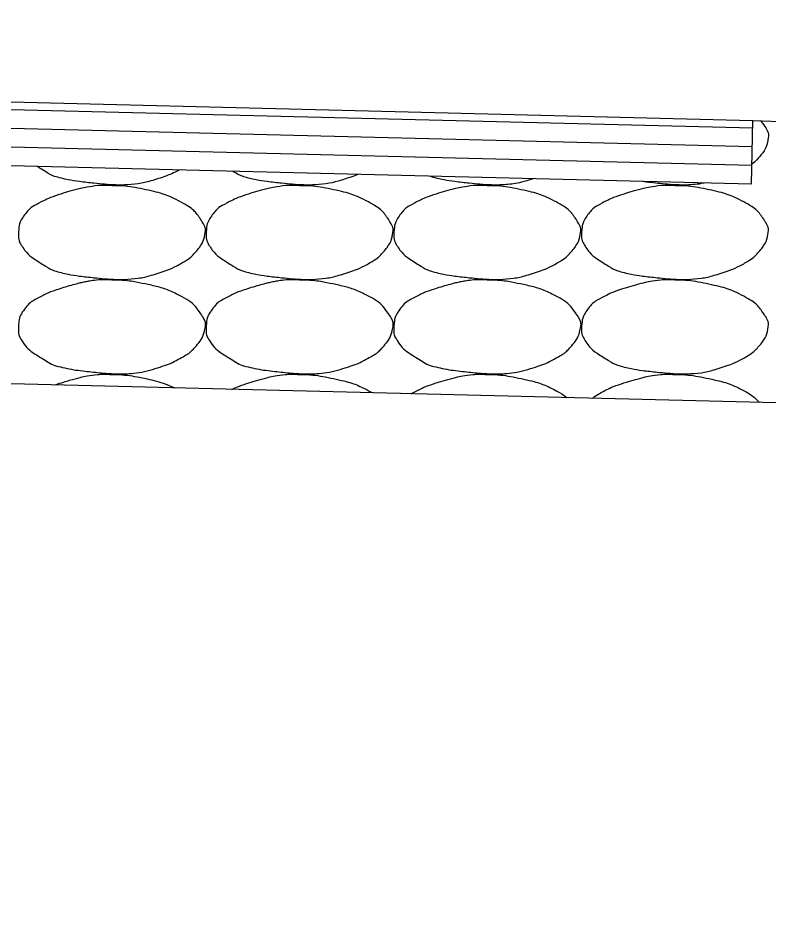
# Model space of a CAD drawing. Extents: x 1671357 to 13005564, y 567358 to 14261451.
# Drawn here: x 12758465.811 to 12758467.821, y 14259925.951 to 14259928.381 of the extents above; entities that cross this region are included whole.
import ezdxf

# ---------------------------------------------------------------- set-up
doc = ezdxf.new("R2010")
doc.units = 0
doc.layers.add('Default', color=7, linetype='Continuous')
doc.layers.add('R_Draft', color=7, linetype='Continuous')

msp = doc.modelspace()

# ---------------------------------------------------------------- linework, layer by layer
at = {"layer": 'Default'}
for p, q in [((12758467.7783, 14259928.1069), (12758456.7806, 14259928.3814)), ((12758467.7778, 14259928.0869), (12758456.7801, 14259928.3614)), ((12758467.7765, 14259928.0369), (12758456.7789, 14259928.3114)), ((12758467.7753, 14259927.9869), (12758456.7776, 14259928.2614)), ((12758467.774, 14259927.9369), (12758456.7764, 14259928.2114)), ((12758467.774, 14259927.9369), (12758467.7783, 14259928.1069)), ((12758471.7754, 14259927.947), (12758467.7783, 14259928.1069)), ((12758474.8551, 14259927.1769), (12758456.7618, 14259927.6286))]:
    msp.add_line(p, q, dxfattribs=at)
at = {"layer": 'R_Draft'}
for points in [[(12758467.7996, 14259928.106), (12758467.8037, 14259928.101), (12758467.8076, 14259928.0955), (12758467.8178, 14259928.0802), (12758467.8212, 14259928.0693), (12758467.8161, 14259928.0409), (12758467.8063, 14259928.0222), (12758467.7862, 14259927.9998), (12758467.781, 14259927.995), (12758467.7754, 14259927.9907)], [(12758466.2424, 14259927.9752), (12758466.2262, 14259927.9666), (12758466.2099, 14259927.9593), (12758466.1638, 14259927.9447), (12758466.1355, 14259927.9375), (12758466.0916, 14259927.9348), (12758466.0768, 14259927.9347), (12758466.0402, 14259927.9371), (12758466.0182, 14259927.9393), (12758465.972, 14259927.9443), (12758465.9481, 14259927.9481), (12758465.9046, 14259927.9582), (12758465.8877, 14259927.9687), (12758465.8676, 14259927.9813), (12758465.865, 14259927.983), (12758465.8625, 14259927.9846)], [(12758466.7202, 14259927.9632), (12758466.7119, 14259927.9596), (12758466.7034, 14259927.9564), (12758466.6663, 14259927.9447), (12758466.6379, 14259927.9375), (12758466.594, 14259927.9348), (12758466.5793, 14259927.9347), (12758466.5426, 14259927.9371), (12758466.5206, 14259927.9393), (12758466.4744, 14259927.9443), (12758466.4505, 14259927.9481), (12758466.4119, 14259927.9571), (12758466.3988, 14259927.9638), (12758466.3858, 14259927.9716)], [(12758467.19, 14259927.9515), (12758467.164, 14259927.9435), (12758467.1379, 14259927.9373), (12758467.0964, 14259927.9348), (12758467.0817, 14259927.9347), (12758467.045, 14259927.9371), (12758467.023, 14259927.9393), (12758466.9768, 14259927.9443), (12758466.9529, 14259927.9481), (12758466.9239, 14259927.9549), (12758466.9189, 14259927.9565), (12758466.9141, 14259927.9584)], [(12758466.0622, 14259927.9331), (12758466.0915, 14259927.9335), (12758466.1209, 14259927.9291), (12758466.186, 14259927.9158), (12758466.219, 14259927.9049), (12758466.2744, 14259927.8752), (12758466.2895, 14259927.8591), (12758466.3106, 14259927.8276), (12758466.314, 14259927.8167), (12758466.3089, 14259927.7883), (12758466.2991, 14259927.7696), (12758466.2749, 14259927.7426), (12758466.2656, 14259927.7355), (12758466.2341, 14259927.7176), (12758466.2142, 14259927.708), (12758466.1638, 14259927.6921), (12758466.1355, 14259927.6849), (12758466.0916, 14259927.6822), (12758466.0768, 14259927.6821), (12758466.0402, 14259927.6845), (12758466.0182, 14259927.6867), (12758465.972, 14259927.6917), (12758465.9481, 14259927.6955), (12758465.9046, 14259927.7056), (12758465.8877, 14259927.7161), (12758465.8503, 14259927.7395), (12758465.8342, 14259927.7516), (12758465.813, 14259927.7841), (12758465.8115, 14259927.7959), (12758465.8131, 14259927.8233), (12758465.8165, 14259927.8396), (12758465.84, 14259927.8707), (12758465.8528, 14259927.8791), (12758465.8814, 14259927.8939), (12758465.8943, 14259927.9004), (12758465.9281, 14259927.9118), (12758465.9479, 14259927.9178), (12758465.9808, 14259927.9264), (12758465.9934, 14259927.9291), (12758466.0247, 14259927.934), (12758466.0437, 14259927.9347), (12758466.0622, 14259927.9331)], [(12758466.5646, 14259927.9331), (12758466.5939, 14259927.9335), (12758466.6233, 14259927.9291), (12758466.6884, 14259927.9158), (12758466.7214, 14259927.9049), (12758466.7768, 14259927.8752), (12758466.792, 14259927.8591), (12758466.813, 14259927.8276), (12758466.8164, 14259927.8167), (12758466.8113, 14259927.7883), (12758466.8015, 14259927.7696), (12758466.7773, 14259927.7426), (12758466.768, 14259927.7355), (12758466.7365, 14259927.7176), (12758466.7166, 14259927.708), (12758466.6663, 14259927.6921), (12758466.6379, 14259927.6849), (12758466.594, 14259927.6822), (12758466.5793, 14259927.6821), (12758466.5426, 14259927.6845), (12758466.5206, 14259927.6867), (12758466.4744, 14259927.6917), (12758466.4505, 14259927.6955), (12758466.407, 14259927.7056), (12758466.3901, 14259927.7161), (12758466.3528, 14259927.7395), (12758466.3366, 14259927.7516), (12758466.3154, 14259927.7841), (12758466.314, 14259927.7959), (12758466.3155, 14259927.8233), (12758466.319, 14259927.8396), (12758466.3424, 14259927.8707), (12758466.3552, 14259927.8791), (12758466.3838, 14259927.8939), (12758466.3967, 14259927.9004), (12758466.4305, 14259927.9118), (12758466.4503, 14259927.9178), (12758466.4832, 14259927.9264), (12758466.4958, 14259927.9291), (12758466.5272, 14259927.934), (12758466.5461, 14259927.9347), (12758466.5646, 14259927.9331)], [(12758467.0671, 14259927.9331), (12758467.0963, 14259927.9335), (12758467.1257, 14259927.9291), (12758467.1909, 14259927.9158), (12758467.2239, 14259927.9049), (12758467.2792, 14259927.8752), (12758467.2944, 14259927.8591), (12758467.3154, 14259927.8276), (12758467.3188, 14259927.8167), (12758467.3137, 14259927.7883), (12758467.3039, 14259927.7696), (12758467.2797, 14259927.7426), (12758467.2705, 14259927.7355), (12758467.2389, 14259927.7176), (12758467.2191, 14259927.708), (12758467.1687, 14259927.6921), (12758467.1403, 14259927.6849), (12758467.0964, 14259927.6822), (12758467.0817, 14259927.6821), (12758467.045, 14259927.6845), (12758467.023, 14259927.6867), (12758466.9768, 14259927.6917), (12758466.9529, 14259927.6955), (12758466.9094, 14259927.7056), (12758466.8926, 14259927.7161), (12758466.8552, 14259927.7395), (12758466.839, 14259927.7516), (12758466.8178, 14259927.7841), (12758466.8164, 14259927.7959), (12758466.818, 14259927.8233), (12758466.8214, 14259927.8396), (12758466.8448, 14259927.8707), (12758466.8577, 14259927.8791), (12758466.8862, 14259927.8939), (12758466.8991, 14259927.9004), (12758466.9329, 14259927.9118), (12758466.9527, 14259927.9178), (12758466.9856, 14259927.9264), (12758466.9982, 14259927.9291), (12758467.0296, 14259927.934), (12758467.0485, 14259927.9347), (12758467.0671, 14259927.9331)], [(12758467.5695, 14259927.9331), (12758467.5988, 14259927.9335), (12758467.6282, 14259927.9291), (12758467.6933, 14259927.9158), (12758467.7263, 14259927.9049), (12758467.7816, 14259927.8752), (12758467.7968, 14259927.8591), (12758467.8178, 14259927.8276), (12758467.8212, 14259927.8167), (12758467.8161, 14259927.7883), (12758467.8063, 14259927.7696), (12758467.7821, 14259927.7426), (12758467.7729, 14259927.7355), (12758467.7413, 14259927.7176), (12758467.7215, 14259927.708), (12758467.6711, 14259927.6921), (12758467.6427, 14259927.6849), (12758467.5988, 14259927.6822), (12758467.5841, 14259927.6821), (12758467.5474, 14259927.6845), (12758467.5255, 14259927.6867), (12758467.4792, 14259927.6917), (12758467.4553, 14259927.6955), (12758467.4118, 14259927.7056), (12758467.395, 14259927.7161), (12758467.3576, 14259927.7395), (12758467.3414, 14259927.7516), (12758467.3203, 14259927.7841), (12758467.3188, 14259927.7959), (12758467.3204, 14259927.8233), (12758467.3238, 14259927.8396), (12758467.3472, 14259927.8707), (12758467.3601, 14259927.8791), (12758467.3886, 14259927.8939), (12758467.4015, 14259927.9004), (12758467.4353, 14259927.9118), (12758467.4552, 14259927.9178), (12758467.488, 14259927.9264), (12758467.5006, 14259927.9291), (12758467.532, 14259927.934), (12758467.5509, 14259927.9347), (12758467.5695, 14259927.9331)], [(12758467.6474, 14259927.9401), (12758467.6362, 14259927.9379), (12758467.6249, 14259927.9364), (12758467.5988, 14259927.9348), (12758467.5841, 14259927.9347), (12758467.5474, 14259927.9371), (12758467.5255, 14259927.9393), (12758467.4968, 14259927.9424), (12758467.4901, 14259927.9432), (12758467.4834, 14259927.9442)], [(12758466.0622, 14259927.6805), (12758466.0915, 14259927.6809), (12758466.1209, 14259927.6765), (12758466.1502, 14259927.6705), (12758466.186, 14259927.6632), (12758466.219, 14259927.6523), (12758466.2522, 14259927.6345), (12758466.2744, 14259927.6226), (12758466.2895, 14259927.6065), (12758466.3042, 14259927.5845), (12758466.3106, 14259927.575), (12758466.314, 14259927.5641), (12758466.3122, 14259927.5545), (12758466.3089, 14259927.5357), (12758466.2991, 14259927.517), (12758466.2842, 14259927.5005), (12758466.2749, 14259927.49), (12758466.2656, 14259927.4829), (12758466.2542, 14259927.4765), (12758466.2341, 14259927.465), (12758466.2142, 14259927.4554), (12758466.1922, 14259927.4485), (12758466.1638, 14259927.4395), (12758466.1355, 14259927.4323), (12758466.1062, 14259927.4305), (12758466.0916, 14259927.4295), (12758466.0768, 14259927.4295), (12758466.0622, 14259927.4305), (12758466.0402, 14259927.4319), (12758466.0182, 14259927.4341), (12758465.9962, 14259927.4365), (12758465.972, 14259927.4391), (12758465.9481, 14259927.4429), (12758465.9242, 14259927.4485), (12758465.9046, 14259927.453), (12758465.8877, 14259927.4635), (12758465.8702, 14259927.4745), (12758465.8503, 14259927.4869), (12758465.8342, 14259927.499), (12758465.8202, 14259927.5205), (12758465.813, 14259927.5315), (12758465.8115, 14259927.5433), (12758465.8122, 14259927.5545), (12758465.8131, 14259927.5707), (12758465.8165, 14259927.587), (12758465.8282, 14259927.6025), (12758465.84, 14259927.6181), (12758465.8528, 14259927.6265), (12758465.8682, 14259927.6345), (12758465.8814, 14259927.6413), (12758465.8943, 14259927.6478), (12758465.9082, 14259927.6525), (12758465.9281, 14259927.6592), (12758465.9479, 14259927.6652), (12758465.9682, 14259927.6705), (12758465.9808, 14259927.6738), (12758465.9934, 14259927.6765), (12758466.0062, 14259927.6785), (12758466.0247, 14259927.6814), (12758466.0437, 14259927.6821), (12758466.0622, 14259927.6805)], [(12758466.5646, 14259927.6805), (12758466.5939, 14259927.6809), (12758466.6233, 14259927.6765), (12758466.6526, 14259927.6705), (12758466.6884, 14259927.6632), (12758466.7214, 14259927.6523), (12758466.7547, 14259927.6345), (12758466.7768, 14259927.6226), (12758466.792, 14259927.6065), (12758466.8067, 14259927.5845), (12758466.813, 14259927.575), (12758466.8164, 14259927.5641), (12758466.8147, 14259927.5545), (12758466.8113, 14259927.5357), (12758466.8015, 14259927.517), (12758466.7867, 14259927.5005), (12758466.7773, 14259927.49), (12758466.768, 14259927.4829), (12758466.7567, 14259927.4765), (12758466.7365, 14259927.465), (12758466.7166, 14259927.4554), (12758466.6946, 14259927.4485), (12758466.6663, 14259927.4395), (12758466.6379, 14259927.4323), (12758466.6086, 14259927.4305), (12758466.594, 14259927.4295), (12758466.5793, 14259927.4295), (12758466.5646, 14259927.4305), (12758466.5426, 14259927.4319), (12758466.5206, 14259927.4341), (12758466.4986, 14259927.4365), (12758466.4744, 14259927.4391), (12758466.4505, 14259927.4429), (12758466.4266, 14259927.4485), (12758466.407, 14259927.453), (12758466.3901, 14259927.4635), (12758466.3726, 14259927.4745), (12758466.3528, 14259927.4869), (12758466.3366, 14259927.499), (12758466.3226, 14259927.5205), (12758466.3154, 14259927.5315), (12758466.314, 14259927.5433), (12758466.3146, 14259927.5545), (12758466.3155, 14259927.5707), (12758466.319, 14259927.587), (12758466.3306, 14259927.6025), (12758466.3424, 14259927.6181), (12758466.3552, 14259927.6265), (12758466.3706, 14259927.6345), (12758466.3838, 14259927.6413), (12758466.3967, 14259927.6478), (12758466.4106, 14259927.6525), (12758466.4305, 14259927.6592), (12758466.4503, 14259927.6652), (12758466.4706, 14259927.6705), (12758466.4832, 14259927.6738), (12758466.4958, 14259927.6765), (12758466.5086, 14259927.6785), (12758466.5272, 14259927.6814), (12758466.5461, 14259927.6821), (12758466.5646, 14259927.6805)], [(12758467.0671, 14259927.6805), (12758467.0963, 14259927.6809), (12758467.1257, 14259927.6765), (12758467.1551, 14259927.6705), (12758467.1909, 14259927.6632), (12758467.2239, 14259927.6523), (12758467.2571, 14259927.6345), (12758467.2792, 14259927.6226), (12758467.2944, 14259927.6065), (12758467.3091, 14259927.5845), (12758467.3154, 14259927.575), (12758467.3188, 14259927.5641), (12758467.3171, 14259927.5545), (12758467.3137, 14259927.5357), (12758467.3039, 14259927.517), (12758467.2891, 14259927.5005), (12758467.2797, 14259927.49), (12758467.2705, 14259927.4829), (12758467.2591, 14259927.4765), (12758467.2389, 14259927.465), (12758467.2191, 14259927.4554), (12758467.1971, 14259927.4485), (12758467.1687, 14259927.4395), (12758467.1403, 14259927.4323), (12758467.1111, 14259927.4305), (12758467.0964, 14259927.4295), (12758467.0817, 14259927.4295), (12758467.0671, 14259927.4305), (12758467.045, 14259927.4319), (12758467.023, 14259927.4341), (12758467.001, 14259927.4365), (12758466.9768, 14259927.4391), (12758466.9529, 14259927.4429), (12758466.929, 14259927.4485), (12758466.9094, 14259927.453), (12758466.8926, 14259927.4635), (12758466.875, 14259927.4745), (12758466.8552, 14259927.4869), (12758466.839, 14259927.499), (12758466.825, 14259927.5205), (12758466.8178, 14259927.5315), (12758466.8164, 14259927.5433), (12758466.817, 14259927.5545), (12758466.818, 14259927.5707), (12758466.8214, 14259927.587), (12758466.833, 14259927.6025), (12758466.8448, 14259927.6181), (12758466.8577, 14259927.6265), (12758466.873, 14259927.6345), (12758466.8862, 14259927.6413), (12758466.8991, 14259927.6478), (12758466.913, 14259927.6525), (12758466.9329, 14259927.6592), (12758466.9527, 14259927.6652), (12758466.973, 14259927.6705), (12758466.9856, 14259927.6738), (12758466.9982, 14259927.6765), (12758467.011, 14259927.6785), (12758467.0296, 14259927.6814), (12758467.0485, 14259927.6821), (12758467.0671, 14259927.6805)], [(12758467.5695, 14259927.6805), (12758467.5988, 14259927.6809), (12758467.6282, 14259927.6765), (12758467.6933, 14259927.6632), (12758467.7263, 14259927.6523), (12758467.7816, 14259927.6226), (12758467.7968, 14259927.6065), (12758467.8178, 14259927.575), (12758467.8212, 14259927.5641), (12758467.8161, 14259927.5357), (12758467.8063, 14259927.517), (12758467.7821, 14259927.49), (12758467.7729, 14259927.4829), (12758467.7413, 14259927.465), (12758467.7215, 14259927.4554), (12758467.6711, 14259927.4395), (12758467.6427, 14259927.4323), (12758467.5988, 14259927.4295), (12758467.5841, 14259927.4295), (12758467.5474, 14259927.4319), (12758467.5255, 14259927.4341), (12758467.4792, 14259927.4391), (12758467.4553, 14259927.4429), (12758467.4118, 14259927.453), (12758467.395, 14259927.4635), (12758467.3576, 14259927.4869), (12758467.3414, 14259927.499), (12758467.3203, 14259927.5315), (12758467.3188, 14259927.5433), (12758467.3204, 14259927.5707), (12758467.3238, 14259927.587), (12758467.3472, 14259927.6181), (12758467.3601, 14259927.6265), (12758467.3886, 14259927.6413), (12758467.4015, 14259927.6478), (12758467.4353, 14259927.6592), (12758467.4552, 14259927.6652), (12758467.488, 14259927.6738), (12758467.5006, 14259927.6765), (12758467.532, 14259927.6814), (12758467.5509, 14259927.6821), (12758467.5695, 14259927.6805)], [(12758465.9092, 14259927.4002), (12758465.9287, 14259927.4068), (12758465.9482, 14259927.4127), (12758465.9808, 14259927.4212), (12758465.9934, 14259927.4239), (12758466.0247, 14259927.4288), (12758466.0437, 14259927.4295), (12758466.0622, 14259927.4279)], [(12758466.0622, 14259927.4279), (12758466.0915, 14259927.4283), (12758466.1209, 14259927.4239), (12758466.1786, 14259927.4121), (12758466.2051, 14259927.4041), (12758466.2314, 14259927.3922)], [(12758466.3834, 14259927.3884), (12758466.3923, 14259927.3927), (12758466.4012, 14259927.3967), (12758466.4305, 14259927.4066), (12758466.4503, 14259927.4126), (12758466.4832, 14259927.4212), (12758466.4958, 14259927.4239), (12758466.5272, 14259927.4288), (12758466.5461, 14259927.4295), (12758466.5646, 14259927.4279)], [(12758466.5646, 14259927.4279), (12758466.5939, 14259927.4283), (12758466.6233, 14259927.4239), (12758466.6884, 14259927.4106), (12758466.7214, 14259927.3997), (12758466.7564, 14259927.3809), (12758466.7581, 14259927.38), (12758466.7598, 14259927.379)], [(12758466.8631, 14259927.3764), (12758466.8663, 14259927.3783), (12758466.8696, 14259927.3801), (12758466.8862, 14259927.3887), (12758466.8991, 14259927.3952), (12758466.9329, 14259927.4066), (12758466.9527, 14259927.4126), (12758466.9856, 14259927.4212), (12758466.9982, 14259927.4239), (12758467.0296, 14259927.4288), (12758467.0485, 14259927.4295), (12758467.0671, 14259927.4279)], [(12758467.0671, 14259927.4279), (12758467.0963, 14259927.4283), (12758467.1257, 14259927.4239), (12758467.1909, 14259927.4106), (12758467.2239, 14259927.3997), (12758467.2657, 14259927.3773), (12758467.2733, 14259927.372), (12758467.2802, 14259927.366)], [(12758467.3487, 14259927.3643), (12758467.3568, 14259927.3715), (12758467.3656, 14259927.3768), (12758467.3886, 14259927.3887), (12758467.4015, 14259927.3952), (12758467.4353, 14259927.4066), (12758467.4552, 14259927.4126), (12758467.488, 14259927.4212), (12758467.5006, 14259927.4239), (12758467.532, 14259927.4288), (12758467.5509, 14259927.4295), (12758467.5695, 14259927.4279)], [(12758467.5695, 14259927.4279), (12758467.5988, 14259927.4283), (12758467.6282, 14259927.4239), (12758467.6933, 14259927.4106), (12758467.7263, 14259927.3997), (12758467.7738, 14259927.3742), (12758467.7852, 14259927.3648), (12758467.7954, 14259927.3531)]]:
    msp.add_open_spline(points, degree=3, dxfattribs=at)
msp.add_spline([(12758469.6913, 14259927.2454), (12758466.3351, 14259924.416), (12758464.1813, 14259924.217)], degree=3, dxfattribs=at)

doc.saveas('drawing.dxf')
